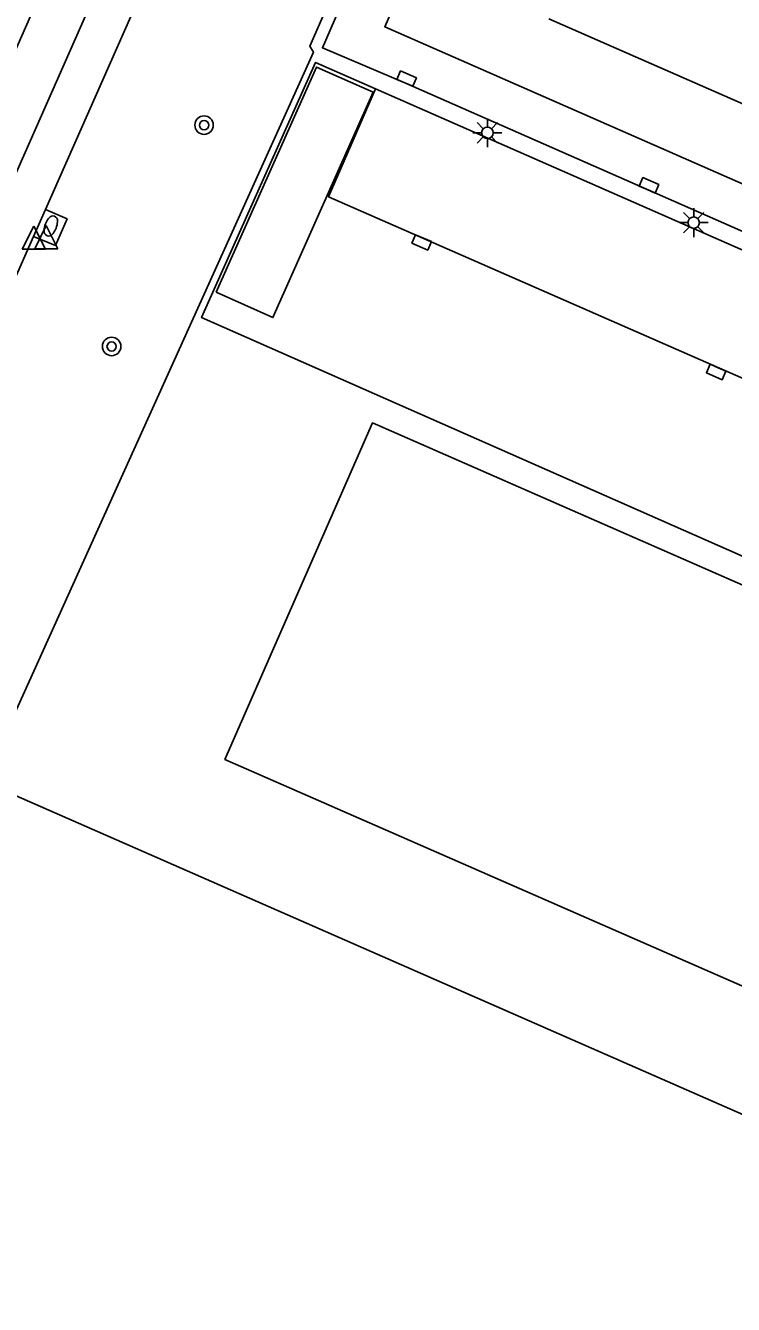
# Model space of a CAD drawing. Extents: x 131000 to 133013, y 393000 to 396501.
# Drawn here: x 131810.6 to 131841.2, y 394862.3 to 394917.7 of the extents above; entities that cross this region are included whole.
import ezdxf

# ---------------------------------------------------------------- set-up
doc = ezdxf.new("R2010")
doc.units = 0
for name, color, linetype in [('gg-afsc-hekwerk', 7, 'Continuous'), ('gg-bbg-hoofdgebouw', 7, 'Continuous'), ('gg-knt-verharding', 7, 'Continuous'), ('gg-knt-verharding nz', 7, 'Continuous'), ('gt-symb-boom', 7, 'Continuous'), ('gt-symb-brandkraan', 7, 'Continuous'), ('gt-symb-kolk', 7, 'Continuous'), ('gt-symb-lichtmast', 7, 'Continuous'), ('gt-symb-waterafsluiter', 7, 'Continuous')]:
    doc.layers.add(name, color=color, linetype=linetype)

# ---------------------------------------------------------------- blocks, each defined once
blk = doc.blocks.new('gt0-KOLK')
at = {"layer": 'gt-symb-kolk'}
blk.add_lwpolyline([(0, 0), (0.375, 0), (0.375, 0.4), (-0.375, 0.4), (-0.375, 0), (0, 0)], dxfattribs=at)
blk = doc.blocks.new('gt0-LMAST')
at = {"layer": 'gt-symb-lichtmast'}
for p, q in [((-0.005, 0.246), (-0.005, 0.621)), ((-0.182, 0.173), (-0.447, 0.438)), ((0.172, 0.173), (0.437, 0.438)), ((-0.255, -0.004), (-0.63, -0.004)), ((-0.182, -0.181), (-0.447, -0.446)), ((-0.005, -0.254), (-0.005, -0.629)), ((0.437, -0.446), (0.172, -0.181)), ((0.245, -0.004), (0.62, -0.004))]:
    blk.add_line(p, q, dxfattribs=at)
blk.add_circle((-0.005, -0.004), 0.25, dxfattribs=at)
blk = doc.blocks.new('gt0-BOOM')
at = {"layer": 'gt-symb-boom'}
for radius in [0.4, 0.2]:
    blk.add_circle((0, 0), radius, dxfattribs=at)
blk = doc.blocks.new('gt0-WAFSL')
at = {"layer": 'gt-symb-waterafsluiter'}
for p, q in [((-0.5, -0.333), (0, 0.667)), ((0, 0.667), (0.5, -0.333)), ((0.5, -0.333), (-0.5, -0.333))]:
    blk.add_line(p, q, dxfattribs=at)
blk = doc.blocks.new('gt0-BR')
at = {"layer": 'gt-symb-brandkraan'}
for centre, radius, start, end in [((-0.244, 0), 0.206, 107.5669, 252.4331), ((0.599, -2.664), 3, 106.892, 107.5669), ((0, -0.691), 0.938, 73.108, 106.892), ((-0.599, -2.664), 3, 72.4331, 73.108), ((0.244, 0), 0.206, 287.567, 72.4331), ((0.599, 2.664), 3, 252.4331, 253.108), ((0, 0.691), 0.938, 253.108, 286.8921), ((-0.599, 2.664), 3, 286.8921, 287.567)]:
    blk.add_arc(centre, radius, start, end, dxfattribs=at)

msp = doc.modelspace()

# ---------------------------------------------------------------- linework, layer by layer
at = {"layer": 'gg-afsc-hekwerk'}
msp.add_line((131808.877, 394884.897), (131848.244, 394867.643), dxfattribs=at)
for points in [[(131837.604, 394948.848), (131833.448, 394940.313), (131829.566, 394932.029), (131826.705, 394925.539), (131822.874, 394916.809), (131823.026, 394916.543), (131808.751, 394884.954)], [(131818.816, 394906.149), (131821.273, 394905.055), (131825.617, 394914.81), (131823.16, 394915.904), (131818.816, 394906.149)]]:
    msp.add_lwpolyline(points, dxfattribs=at)
at = {"layer": 'gg-bbg-hoofdgebouw'}
msp.add_line((131833.218, 394917.992), (131862.333, 394905.215), dxfattribs=at)
msp.add_lwpolyline([(131849.408, 394886.107), (131844.474, 394874.844), (131819.2, 394885.926), (131825.587, 394900.492), (131845.598, 394891.722)], dxfattribs=at)
at = {"layer": 'gg-knt-verharding'}
for p, q in [((131825.716, 394914.966), (131862.112, 394898.951)), ((131810.919, 394908.564), (131811.436, 394909.735))]:
    msp.add_line(p, q, dxfattribs=at)
for points in [[(131825.69, 394946.403), (131813.219, 394918.254), (131800.285, 394888.961), (131791.639, 394869.234), (131782.976, 394849.54), (131781.85, 394846.843)], [(131811.436, 394909.735), (131821.907, 394933.452), (131827.18, 394945.316)], [(131830.009, 394926.589), (131828.074, 394927.478), (131823.42, 394916.74), (131826.985, 394915.22), (131862.405, 394899.633)], [(131845.598, 394891.722), (131846.05, 394892.764), (131818.192, 394905.052), (131823.125, 394916.106), (131825.716, 394914.966)], [(131810.919, 394908.564), (131811.863, 394908.183), (131812.369, 394909.324), (131811.436, 394909.735)], [(131786.311, 394852.713), (131803.875, 394892.608), (131810.919, 394908.564)]]:
    msp.add_lwpolyline(points, dxfattribs=at)
at = {"layer": 'gg-knt-verharding nz'}
for points in [[(131780.795, 394850.018), (131782.267, 394853.403), (131816.767, 394931.714), (131824.71, 394950.01)], [(131863.19, 394901.369), (131826.128, 394917.644), (131830.009, 394926.589)], [(131825.716, 394914.966), (131823.686, 394910.287), (131853.317, 394897.29), (131860.053, 394894.294)]]:
    msp.add_lwpolyline(points, dxfattribs=at)

# ---------------------------------------------------------------- block references
at = {"layer": 'gt-symb-boom'}
for p in [(131818.297, 394913.388), (131814.294, 394903.804)]:
    msp.add_blockref('gt0-BOOM', p, dxfattribs=at)
at = {"layer": 'gt-symb-brandkraan', "rotation": -110.66330290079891}
msp.add_blockref('gt0-BR', (131811.662, 394909.021), dxfattribs=at)
at = {"layer": 'gt-symb-kolk'}
for p, rotation in [((131826.985, 394915.22), -23.770475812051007), ((131837.473, 394910.599), -23.770475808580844), ((131827.794, 394908.495), 156.432928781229), ((131840.544, 394902.88), 156.22952419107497)]:
    msp.add_blockref('gt0-KOLK', p, dxfattribs=dict(at, rotation=rotation))
at = {"layer": 'gt-symb-lichtmast'}
for p in [(131830.565, 394913.057), (131839.495, 394909.169)]:
    msp.add_blockref('gt0-LMAST', p, dxfattribs=at)
at = {"layer": 'gt-symb-waterafsluiter'}
for p in [(131810.928, 394908.353), (131811.464, 394908.371)]:
    msp.add_blockref('gt0-WAFSL', p, dxfattribs=at)

doc.saveas('drawing.dxf')
